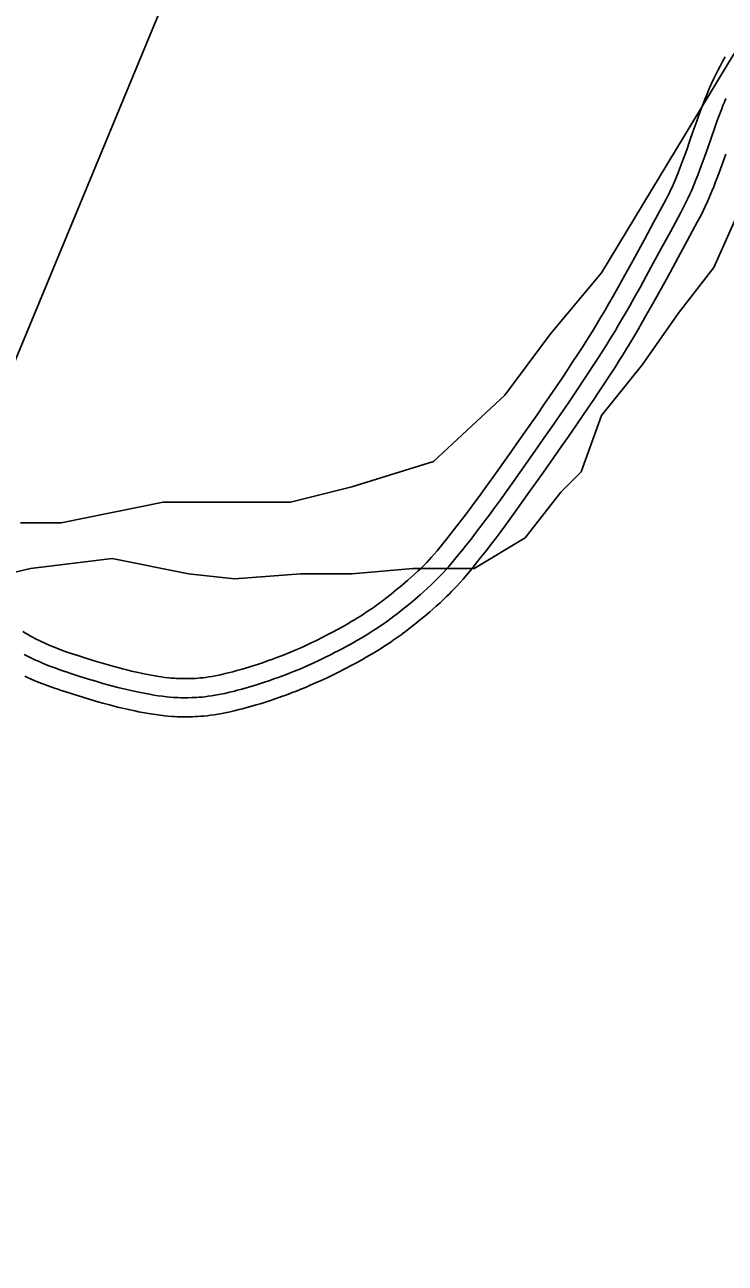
# Model space of a CAD drawing. Extents: x 3177385 to 3215275, y 903885 to 929304.
# Drawn here: x 3211165 to 3211714, y 923392 to 924364 of the extents above; entities that cross this region are included whole.
import ezdxf

# ---------------------------------------------------------------- set-up
doc = ezdxf.new("R2010")
doc.units = 0
for name, color, linetype in [('V-ROAD-CNTR', 7, 'Continuous'), ('V-SITE-VEGE', 7, 'Continuous'), ('V-TOPO-BNDY', 7, 'Continuous')]:
    doc.layers.add(name, color=color, linetype=linetype)

msp = doc.modelspace()

# ---------------------------------------------------------------- linework, layer by layer
at = {"layer": 'V-ROAD-CNTR'}
for points in [[(3211714.22, 924338.83), (3211713.19, 924337.05), (3211712.14, 924335.18), (3211710.2, 924331.6), (3211708.37, 924328.08), (3211706.68, 924324.66), (3211705.1, 924321.34), (3211703.63, 924318.13), (3211702.25, 924315.01), (3211700.95, 924311.98), (3211699.74, 924309.05), (3211698.59, 924306.21), (3211697.5, 924303.45), (3211695.48, 924298.17), (3211693.64, 924293.21), (3211691.97, 924288.57), (3211688.95, 924279.97), (3211686.36, 924272.52), (3211684.1, 924266.07), (3211682.11, 924260.51), (3211680.34, 924255.7), (3211678.76, 924251.54), (3211677.35, 924247.95), (3211676.09, 924244.84), (3211674.96, 924242.14), (3211673.96, 924239.8), (3211673.07, 924237.8), (3211671.45, 924234.25), (3211670.21, 924231.65), (3211669.27, 924229.75), (3211667.8, 924226.86), (3211666.24, 924223.95), (3211658.07, 924208.91), (3211650.91, 924195.69), (3211644.66, 924184.16), (3211639.16, 924174.11), (3211634.33, 924165.35), (3211630.06, 924157.73), (3211626.3, 924151.09), (3211622.98, 924145.3), (3211620.05, 924140.27), (3211617.47, 924135.87), (3211615.2, 924132.06), (3211611.17, 924125.38), (3211608.11, 924120.41), (3211605.81, 924116.72), (3211602.29, 924111.18), (3211598.73, 924105.67), (3211594.33, 924098.99), (3211590.18, 924092.73), (3211586.28, 924086.89), (3211578.88, 924075.95), (3211572.37, 924066.41), (3211566.63, 924058.1), (3211561.59, 924050.84), (3211552.7, 924038.14), (3211546, 924028.65), (3211535.88, 924014.42), (3211525.71, 924000.2), (3211521.17, 923993.93), (3211517.19, 923988.49), (3211513.68, 923983.77), (3211510.58, 923979.65), (3211507.87, 923976.08), (3211503.04, 923969.83), (3211499.4, 923965.18), (3211496.65, 923961.72), (3211492.47, 923956.54), (3211488.27, 923951.42), (3211486.07, 923948.82), (3211483.99, 923946.46), (3211481.99, 923944.28), (3211480.08, 923942.26), (3211478.26, 923940.39), (3211476.53, 923938.66), (3211474.88, 923937.04), (3211473.33, 923935.56), (3211470.31, 923932.75), (3211467.63, 923930.33), (3211465.25, 923928.23), (3211463.16, 923926.43), (3211459.36, 923923.23), (3211456.51, 923920.89), (3211452.11, 923917.34), (3211447.67, 923913.83), (3211445.24, 923911.95), (3211442.89, 923910.19)], [(3211714.77, 924306.15), (3211713.61, 924303.36), (3211712.52, 924300.65), (3211711.48, 924298.01), (3211709.52, 924292.89), (3211707.74, 924288.07), (3211706.1, 924283.54), (3211703.11, 924275.02), (3211700.52, 924267.57), (3211698.24, 924261.06), (3211696.21, 924255.39), (3211694.39, 924250.45), (3211692.75, 924246.14), (3211691.28, 924242.39), (3211689.96, 924239.13), (3211688.77, 924236.29), (3211687.71, 924233.81), (3211686.76, 924231.65), (3211685.04, 924227.9), (3211683.71, 924225.11), (3211682.68, 924223.02), (3211681.09, 924219.92), (3211679.45, 924216.83), (3211671.25, 924201.76), (3211664.1, 924188.55), (3211657.83, 924176.99), (3211652.31, 924166.88), (3211647.44, 924158.07), (3211643.13, 924150.37), (3211639.33, 924143.66), (3211635.97, 924137.8), (3211633, 924132.69), (3211630.38, 924128.24), (3211628.07, 924124.35), (3211623.98, 924117.57), (3211620.86, 924112.51), (3211618.5, 924108.73), (3211614.92, 924103.08), (3211611.29, 924097.47), (3211606.85, 924090.72), (3211602.67, 924084.42), (3211598.73, 924078.52), (3211591.29, 924067.52), (3211584.74, 924057.93), (3211578.97, 924049.56), (3211573.9, 924042.26), (3211564.97, 924029.51), (3211558.24, 924019.98), (3211548.09, 924005.7), (3211537.88, 923991.45), (3211533.3, 923985.1), (3211529.26, 923979.59), (3211525.69, 923974.79), (3211522.55, 923970.61), (3211519.78, 923966.96), (3211514.88, 923960.62), (3211511.17, 923955.88), (3211508.36, 923952.35), (3211504.1, 923947.07), (3211499.79, 923941.81), (3211497.42, 923939.01), (3211495.15, 923936.44), (3211492.98, 923934.07), (3211490.91, 923931.88), (3211488.94, 923929.86), (3211487.08, 923927.99), (3211485.3, 923926.26), (3211483.63, 923924.66), (3211480.44, 923921.69), (3211477.61, 923919.13), (3211475.1, 923916.93), (3211472.89, 923915.01), (3211468.96, 923911.71), (3211465.99, 923909.26), (3211461.47, 923905.62), (3211456.9, 923902.01), (3211454.32, 923900.02), (3211451.89, 923898.19)], [(3211714.68, 924262.63), (3211712.38, 924256.05), (3211710.31, 924250.27), (3211708.44, 924245.19), (3211706.75, 924240.74), (3211705.22, 924236.84), (3211703.83, 924233.42), (3211702.58, 924230.44), (3211701.46, 924227.82), (3211700.44, 924225.5), (3211698.63, 924221.55), (3211697.21, 924218.57), (3211696.09, 924216.3), (3211694.39, 924212.97), (3211692.65, 924209.72), (3211684.44, 924194.61), (3211677.29, 924181.4), (3211671, 924169.81), (3211665.46, 924159.66), (3211660.55, 924150.78), (3211656.21, 924143.01), (3211652.36, 924136.23), (3211648.96, 924130.3), (3211645.95, 924125.12), (3211643.29, 924120.6), (3211640.93, 924116.64), (3211636.78, 924109.77), (3211633.61, 924104.61), (3211631.2, 924100.74), (3211627.55, 924094.99), (3211623.85, 924089.27), (3211619.36, 924082.46), (3211615.15, 924076.1), (3211611.18, 924070.16), (3211603.7, 924059.09), (3211597.1, 924049.44), (3211591.3, 924041.02), (3211586.2, 924033.68), (3211577.24, 924020.89), (3211570.48, 924011.31), (3211560.3, 923996.99), (3211550.06, 923982.69), (3211545.43, 923976.28), (3211541.33, 923970.68), (3211537.71, 923965.81), (3211534.51, 923961.56), (3211531.69, 923957.84), (3211526.72, 923951.41), (3211522.94, 923946.59), (3211520.07, 923942.98), (3211515.74, 923937.6), (3211511.31, 923932.21), (3211508.77, 923929.2), (3211506.3, 923926.41), (3211503.96, 923923.85), (3211501.73, 923921.49), (3211499.62, 923919.33), (3211497.62, 923917.33), (3211495.73, 923915.48), (3211493.93, 923913.75), (3211490.58, 923910.63), (3211487.59, 923907.94), (3211484.96, 923905.62), (3211482.62, 923903.6), (3211478.56, 923900.18), (3211475.46, 923897.63), (3211470.83, 923893.89), (3211466.14, 923890.19), (3211463.41, 923888.08), (3211460.9, 923886.2)], [(3211443.04, 923910.3), (3211440.82, 923908.68), (3211438.79, 923907.23), (3211436.88, 923905.9), (3211435.1, 923904.68), (3211431.65, 923902.39), (3211428.62, 923900.45), (3211425.94, 923898.78), (3211423.58, 923897.33), (3211421.5, 923896.09), (3211417.77, 923893.91), (3211414.97, 923892.32), (3211410.66, 923889.93), (3211406.27, 923887.57), (3211403.61, 923886.16), (3211401.02, 923884.82), (3211398.53, 923883.55), (3211393.64, 923881.12), (3211389.06, 923878.92), (3211384.77, 923876.91), (3211380.73, 923875.09), (3211376.93, 923873.43), (3211373.37, 923871.92), (3211370.01, 923870.53), (3211366.86, 923869.27), (3211363.9, 923868.11), (3211361.12, 923867.06), (3211358.5, 923866.09), (3211356.07, 923865.21), (3211351.41, 923863.58), (3211347.35, 923862.22), (3211343.77, 923861.07), (3211340.63, 923860.1), (3211337.88, 923859.27), (3211335.48, 923858.58), (3211331.2, 923857.38), (3211327.99, 923856.52), (3211325.6, 923855.91), (3211321.95, 923855.01), (3211318.3, 923854.15), (3211316.92, 923853.84), (3211314.09, 923853.26), (3211311.47, 923852.79), (3211309.01, 923852.4), (3211306.69, 923852.08), (3211304.51, 923851.82), (3211302.46, 923851.61), (3211300.54, 923851.45), (3211298.73, 923851.32), (3211297.04, 923851.22), (3211295.49, 923851.16), (3211292.46, 923851.08), (3211289.85, 923851.07), (3211287.57, 923851.11), (3211285.58, 923851.18), (3211283.84, 923851.26), (3211282.36, 923851.35), (3211279.65, 923851.56), (3211277.72, 923851.75), (3211274.73, 923852.09), (3211271.74, 923852.51), (3211268.5, 923853.03), (3211265.43, 923853.55), (3211262.55, 923854.07), (3211259.85, 923854.59), (3211257.35, 923855.09), (3211252.57, 923856.11), (3211248.42, 923857.06), (3211244.78, 923857.93), (3211241.6, 923858.73), (3211238.83, 923859.45), (3211233.91, 923860.77), (3211230.27, 923861.79), (3211224.73, 923863.41), (3211219.18, 923865.1), (3211211.87, 923867.38), (3211205.55, 923869.41), (3211202.85, 923870.3), (3211200.33, 923871.15), (3211198.02, 923871.95), (3211193.66, 923873.52), (3211189.92, 923874.92), (3211186.7, 923876.2), (3211183.92, 923877.35), (3211181.52, 923878.39), (3211179.44, 923879.33), (3211177.55, 923880.2)], [(3211451.89, 923898.19), (3211449.6, 923896.51), (3211447.44, 923894.97), (3211445.4, 923893.55), (3211443.48, 923892.24), (3211439.85, 923889.83), (3211436.65, 923887.77), (3211433.82, 923886.01), (3211431.33, 923884.49), (3211429.13, 923883.18), (3211425.25, 923880.91), (3211422.31, 923879.24), (3211417.85, 923876.77), (3211413.33, 923874.33), (3211410.56, 923872.87), (3211407.88, 923871.48), (3211405.28, 923870.15), (3211400.23, 923867.64), (3211395.48, 923865.36), (3211391.02, 923863.28), (3211386.82, 923861.38), (3211382.87, 923859.66), (3211379.16, 923858.08), (3211375.67, 923856.64), (3211372.38, 923855.32), (3211369.29, 923854.12), (3211366.39, 923853.01), (3211363.66, 923852), (3211361.1, 923851.07), (3211356.27, 923849.39), (3211352.02, 923847.97), (3211348.29, 923846.77), (3211345.01, 923845.75), (3211342.12, 923844.89), (3211339.6, 923844.15), (3211335.15, 923842.91), (3211331.8, 923842.01), (3211329.28, 923841.36), (3211325.47, 923840.42), (3211321.65, 923839.52), (3211320.05, 923839.17), (3211316.92, 923838.53), (3211313.98, 923838), (3211311.21, 923837.56), (3211308.6, 923837.2), (3211306.16, 923836.91), (3211303.86, 923836.67), (3211301.7, 923836.49), (3211299.68, 923836.35), (3211297.78, 923836.24), (3211296, 923836.16), (3211292.67, 923836.08), (3211289.75, 923836.07), (3211287.2, 923836.11), (3211284.97, 923836.19), (3211283.03, 923836.28), (3211281.33, 923836.39), (3211278.36, 923836.62), (3211276.14, 923836.83), (3211272.82, 923837.21), (3211269.52, 923837.68), (3211266.06, 923838.23), (3211262.83, 923838.78), (3211259.8, 923839.33), (3211256.96, 923839.87), (3211254.31, 923840.41), (3211249.34, 923841.47), (3211245, 923842.45), (3211241.21, 923843.36), (3211237.9, 923844.19), (3211235, 923844.94), (3211229.93, 923846.31), (3211226.14, 923847.37), (3211220.45, 923849.03), (3211214.76, 923850.76), (3211207.35, 923853.08), (3211200.9, 923855.14), (3211198.1, 923856.07), (3211195.48, 923856.96), (3211193.04, 923857.8), (3211188.48, 923859.44), (3211184.51, 923860.93), (3211181.07, 923862.3), (3211178.08, 923863.54), (3211175.47, 923864.66), (3211173.2, 923865.68), (3211171.23, 923866.6)], [(3211177.72, 923880.12), (3211176.11, 923880.9), (3211173.35, 923882.28), (3211171.34, 923883.33), (3211169.88, 923884.12), (3211167.64, 923885.38), (3211165.42, 923886.68), (3211163.27, 923888)], [(3211460.74, 923886.08), (3211458.38, 923884.35), (3211456.08, 923882.71), (3211453.92, 923881.21), (3211451.86, 923879.8), (3211448.05, 923877.27), (3211444.67, 923875.1), (3211441.7, 923873.24), (3211439.08, 923871.65), (3211436.76, 923870.26), (3211432.74, 923867.91), (3211429.66, 923866.16), (3211425.05, 923863.61), (3211420.39, 923861.1), (3211417.52, 923859.58), (3211414.74, 923858.14), (3211412.03, 923856.76), (3211406.82, 923854.17), (3211401.9, 923851.8), (3211397.27, 923849.64), (3211392.91, 923847.68), (3211388.81, 923845.88), (3211384.95, 923844.24), (3211381.32, 923842.74), (3211377.9, 923841.37), (3211374.69, 923840.12), (3211371.66, 923838.97), (3211368.82, 923837.92), (3211366.12, 923836.94), (3211361.12, 923835.19), (3211356.69, 923833.71), (3211352.8, 923832.46), (3211349.38, 923831.4), (3211346.37, 923830.5), (3211343.71, 923829.73), (3211339.1, 923828.44), (3211335.6, 923827.51), (3211332.95, 923826.82), (3211329, 923825.84), (3211325, 923824.9), (3211323.18, 923824.5), (3211319.75, 923823.8), (3211316.48, 923823.21), (3211313.4, 923822.72), (3211310.52, 923822.32), (3211307.81, 923822), (3211305.26, 923821.74), (3211302.87, 923821.54), (3211300.63, 923821.38), (3211298.53, 923821.26), (3211296.51, 923821.17), (3211292.88, 923821.08), (3211289.65, 923821.07), (3211286.83, 923821.12), (3211284.36, 923821.2), (3211282.21, 923821.3), (3211280.29, 923821.42), (3211277.06, 923821.67), (3211274.56, 923821.91), (3211270.91, 923822.34), (3211267.3, 923822.84), (3211263.62, 923823.43), (3211260.22, 923824.01), (3211257.04, 923824.58), (3211254.07, 923825.15), (3211251.27, 923825.72), (3211246.11, 923826.82), (3211241.58, 923827.85), (3211237.64, 923828.8), (3211234.2, 923829.66), (3211231.17, 923830.44), (3211225.96, 923831.85), (3211222.01, 923832.95), (3211216.17, 923834.66), (3211210.35, 923836.43), (3211202.82, 923838.78), (3211196.26, 923840.88), (3211193.35, 923841.84), (3211190.63, 923842.76), (3211188.05, 923843.65), (3211183.3, 923845.36), (3211179.1, 923846.94), (3211175.43, 923848.39), (3211172.23, 923849.72), (3211169.42, 923850.94), (3211166.97, 923852.04), (3211164.91, 923853)], [(3211171.23, 923866.6), (3211169.51, 923867.42), (3211166.52, 923868.92), (3211164.29, 923870.08)]]:
    msp.add_lwpolyline(points, dxfattribs=at)
at = {"layer": 'V-SITE-VEGE'}
for p, q in [((3211617.32, 924169.54), (3211721.3, 924341.62)), ((3211705.3, 924173.54), (3211737.3, 924245.57)), ((3211577.33, 924121.51), (3211617.32, 924169.54)), ((3211677.31, 924137.52), (3211705.3, 924173.54)), ((3211649.31, 924097.5), (3211677.31, 924137.52)), ((3211541.33, 924073.49), (3211577.33, 924121.51)), ((3211617.32, 924057.48), (3211649.31, 924097.5)), ((3211485.34, 924021.46), (3211541.33, 924073.49)), ((3211601.32, 924013.46), (3211617.32, 924057.48)), ((3211421.35, 924001.45), (3211485.34, 924021.46)), ((3211585.32, 923997.45), (3211601.32, 924013.46)), ((3211373.36, 923989.45), (3211421.35, 924001.45)), ((3211557.33, 923961.43), (3211585.32, 923997.45)), ((3211193.4, 923973.44), (3211273.38, 923989.45)), ((3211273.38, 923989.45), (3211373.36, 923989.45)), ((3211161.4, 923973.44), (3211193.4, 923973.44)), ((3211517.34, 923937.42), (3211557.33, 923961.43)), ((3211169.4, 923937.42), (3211233.39, 923945.42)), ((3211233.39, 923945.42), (3211293.38, 923933.42)), ((3211117.41, 923925.41), (3211169.4, 923937.42)), ((3211293.38, 923933.42), (3211329.37, 923929.41)), ((3211329.37, 923929.41), (3211381.36, 923933.42)), ((3211381.36, 923933.42), (3211421.35, 923933.42)), ((3211421.35, 923933.42), (3211469.34, 923937.42)), ((3211469.34, 923937.42), (3211517.34, 923937.42))]:
    msp.add_line(p, q, dxfattribs=at)
at = {"layer": 'V-TOPO-BNDY'}
msp.add_lwpolyline([(3212104.8, 927454.99), (3211654.69, 925302.34), (3210557.14, 922651.35), (3209209.28, 920082.76), (3207894.02, 918536.94), (3206268.96, 917198.21), (3204189.96, 915875.19), (3202488.97, 914709.68), (3200913.97, 913922.16), (3198614.47, 912914.15), (3196094.47, 911748.64), (3194267.47, 911118.63), (3192912.97, 910488.63), (3191155.59, 909558.24), (3212939.67, 909531.52)], dxfattribs=at)

doc.saveas('drawing.dxf')
